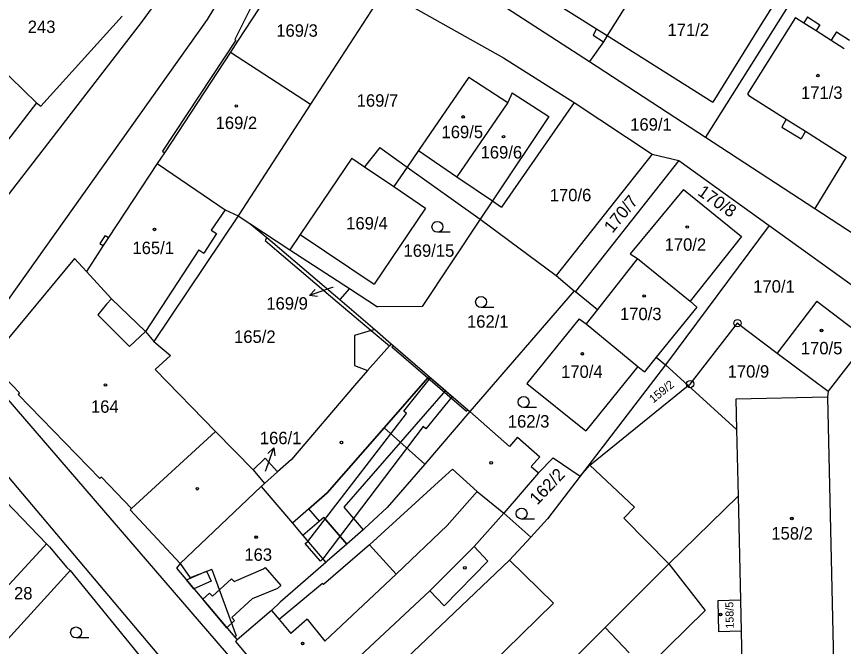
# Model space of a CAD drawing. Extents: x -593183 to -588034, y -1130415 to -1124994.
# Drawn here: x -590821.2 to -590708, y -1128764.4 to -1128678.2 of the extents above; entities that cross this region are included whole.
import ezdxf

# ---------------------------------------------------------------- set-up
doc = ezdxf.new("R2010")
doc.units = 0
for name, color, linetype in [('Vrstva 1', 7, 'Continuous'), ('Vrstva 16', 7, 'Continuous'), ('Vrstva 18', 7, 'Continuous'), ('Vrstva 19', 7, 'Continuous'), ('Vrstva 24', 7, 'Continuous'), ('Vrstva 25', 7, 'Continuous'), ('Vrstva 27', 7, 'Continuous'), ('Vrstva 4', 7, 'Continuous')]:
    doc.layers.add(name, color=color, linetype=linetype)

msp = doc.modelspace()

# ---------------------------------------------------------------- linework, layer by layer
at = {"layer": 'Vrstva 1'}
for p, q in [((-590786.14, -1128663.64), (-590795.08, -1128678.56)), ((-590783.41, -1128665.61), (-590791.31, -1128681.29)), ((-590708.94, -1128666.18), (-590726.87, -1128694.69)), ((-590781.8, -1128667.52), (-590790.95, -1128681.55)), ((-590766.8, -1128668.7), (-590742.73, -1128684.33)), ((-590733.78, -1128670.33), (-590740.35, -1128680.77)), ((-590800.8, -1128674.42), (-590804.12, -1128678.96)), ((-590751.75, -1128673.57), (-590741.78, -1128679.82)), ((-590770.87, -1128674.62), (-590780.93, -1128690.14)), ((-590770.87, -1128674.62), (-590754.51, -1128683.83)), ((-590717.51, -1128676.48), (-590719.38, -1128679.44)), ((-590804.12, -1128678.96), (-590833.39, -1128716.78)), ((-590795.08, -1128678.56), (-590826.02, -1128722.06)), ((-590806.71, -1128678.11), (-590817.88, -1128690.41)), ((-590714.54, -1128678.29), (-590721.14, -1128688.75)), ((-590714.54, -1128678.29), (-590713.42, -1128679)), ((-590712.91, -1128678.2), (-590713.42, -1128679)), ((-590712.91, -1128678.2), (-590711.23, -1128679.27)), ((-590741.78, -1128679.82), (-590742.24, -1128680.72)), ((-590719.38, -1128679.44), (-590725.85, -1128689.87)), ((-590711.23, -1128679.27), (-590711.73, -1128680.07)), ((-590711.73, -1128680.07), (-590709.66, -1128681.39)), ((-590742.24, -1128680.72), (-590740.85, -1128681.6)), ((-590740.35, -1128680.77), (-590740.85, -1128681.6)), ((-590740.35, -1128680.77), (-590725.85, -1128689.87)), ((-590708.93, -1128680.25), (-590709.66, -1128681.39)), ((-590708.93, -1128680.25), (-590707.14, -1128681.38)), ((-590827.22, -1128681.42), (-590818.46, -1128689.99)), ((-590791.18, -1128681.38), (-590801.21, -1128696.57)), ((-590790.95, -1128681.55), (-590791.91, -1128683.02)), ((-590791.31, -1128681.29), (-590791.18, -1128681.38)), ((-590740.85, -1128681.6), (-590742.73, -1128684.33)), ((-590791.91, -1128683.02), (-590800.91, -1128696.82)), ((-590791.91, -1128683.02), (-590780.93, -1128690.14)), ((-590754.51, -1128683.83), (-590744.84, -1128689.91)), ((-590742.73, -1128684.33), (-590726.87, -1128694.69)), ((-590759.28, -1128686.44), (-590766.15, -1128696.51)), ((-590759.28, -1128686.44), (-590753.91, -1128689.93)), ((-590753.32, -1128688.6), (-590753.91, -1128689.93)), ((-590753.32, -1128688.6), (-590748.33, -1128691.85)), ((-590721.14, -1128688.75), (-590720.93, -1128688.96)), ((-590720.93, -1128688.96), (-590715.81, -1128692.22)), ((-590818.46, -1128689.99), (-590825.08, -1128698.56)), ((-590818.46, -1128689.99), (-590817.88, -1128690.41)), ((-590780.93, -1128690.14), (-590790.75, -1128705.29)), ((-590753.91, -1128689.93), (-590760.9, -1128700.09)), ((-590744.84, -1128689.91), (-590754.79, -1128704.25)), ((-590744.84, -1128689.91), (-590734.17, -1128697)), ((-590748.33, -1128691.85), (-590756.03, -1128703.41)), ((-590715.81, -1128692.22), (-590716.41, -1128693.3)), ((-590716.41, -1128693.3), (-590713.79, -1128694.89)), ((-590726.87, -1128694.69), (-590711.91, -1128704.44)), ((-590713.2, -1128693.87), (-590713.79, -1128694.89)), ((-590713.2, -1128693.87), (-590707.6, -1128697.43)), ((-590800.91, -1128696.82), (-590801.94, -1128698.27)), ((-590801.21, -1128696.57), (-590800.91, -1128696.82)), ((-590766.15, -1128696.51), (-590767.69, -1128698.76)), ((-590766.15, -1128696.51), (-590760.9, -1128700.09)), ((-590734.17, -1128697), (-590747.32, -1128713.62)), ((-590734.17, -1128697), (-590730.5, -1128697.86)), ((-590775.3, -1128697.55), (-590782.35, -1128707.98)), ((-590775.3, -1128697.55), (-590773.56, -1128698.72)), ((-590730.5, -1128697.86), (-590744.68, -1128715.82)), ((-590730.5, -1128697.86), (-590718.14, -1128706.78)), ((-590707.6, -1128697.43), (-590711.91, -1128704.44)), ((-590801.94, -1128698.27), (-590808.61, -1128708.43)), ((-590801.94, -1128698.27), (-590801.8, -1128698.37)), ((-590801.8, -1128698.37), (-590792.63, -1128704.61)), ((-590773.56, -1128698.72), (-590769.54, -1128701.44)), ((-590767.69, -1128698.76), (-590769.54, -1128701.44)), ((-590760.9, -1128700.09), (-590756.03, -1128703.41)), ((-590769.54, -1128701.44), (-590765.19, -1128704.38)), ((-590729.9, -1128701.85), (-590737.17, -1128710.63)), ((-590729.9, -1128701.85), (-590721.94, -1128708.27)), ((-590756.03, -1128703.41), (-590757.7, -1128705.91)), ((-590756.03, -1128703.41), (-590754.79, -1128704.25)), ((-590792.63, -1128704.61), (-590790.86, -1128705.46)), ((-590765.19, -1128704.38), (-590772.25, -1128714.82)), ((-590711.91, -1128704.44), (-590702.41, -1128710.67)), ((-590790.86, -1128705.46), (-590802.39, -1128722.66)), ((-590790.75, -1128705.29), (-590790.86, -1128705.46)), ((-590790.86, -1128705.46), (-590789.24, -1128706.51)), ((-590757.7, -1128705.91), (-590765.66, -1128717.86)), ((-590757.7, -1128705.91), (-590747.32, -1128713.62)), ((-590789.24, -1128706.51), (-590786.92, -1128708.41)), ((-590789.24, -1128706.51), (-590783.77, -1128710.08)), ((-590718.14, -1128706.78), (-590732.35, -1128725.84)), ((-590718.14, -1128706.78), (-590699.1, -1128720.5)), ((-590809.04, -1128708.14), (-590809.76, -1128709.22)), ((-590809.04, -1128708.14), (-590808.61, -1128708.43)), ((-590782.35, -1128707.98), (-590783.77, -1128710.08)), ((-590782.35, -1128707.98), (-590772.25, -1128714.82)), ((-590721.94, -1128708.27), (-590728.97, -1128717.11)), ((-590809.32, -1128709.51), (-590811.62, -1128713.07)), ((-590809.76, -1128709.22), (-590809.32, -1128709.51)), ((-590786.92, -1128708.41), (-590786.12, -1128709.09)), ((-590786.12, -1128709.09), (-590776.95, -1128716.92)), ((-590783.77, -1128710.08), (-590775.62, -1128715.39)), ((-590737.17, -1128710.63), (-590736.19, -1128711.28)), ((-590813.27, -1128711.28), (-590823.64, -1128723.78)), ((-590813.27, -1128711.28), (-590811.62, -1128713.07)), ((-590736.19, -1128711.28), (-590741.67, -1128718.27)), ((-590736.19, -1128711.28), (-590728.97, -1128717.11)), ((-590811.62, -1128713.07), (-590808.19, -1128716.79)), ((-590747.32, -1128713.62), (-590744.83, -1128715.7)), ((-590775.62, -1128715.39), (-590776.95, -1128716.92)), ((-590775.62, -1128715.39), (-590771.76, -1128717.91)), ((-590744.83, -1128715.7), (-590759.14, -1128732.23)), ((-590744.83, -1128715.7), (-590744.68, -1128715.82)), ((-590744.68, -1128715.82), (-590741.67, -1128718.27)), ((-590808.19, -1128716.79), (-590803.55, -1128721.29)), ((-590776.95, -1128716.92), (-590772.16, -1128721.02)), ((-590728.97, -1128717.11), (-590728.04, -1128717.94)), ((-590711.63, -1128717.11), (-590717.05, -1128724.27)), ((-590711.63, -1128717.11), (-590704.67, -1128722.44)), ((-590765.66, -1128717.86), (-590771.76, -1128717.91)), ((-590741.67, -1128718.27), (-590743.19, -1128720.21)), ((-590728.04, -1128717.94), (-590733.62, -1128724.81)), ((-590744.18, -1128719.55), (-590751.32, -1128728.38)), ((-590744.18, -1128719.55), (-590743.19, -1128720.21)), ((-590743.19, -1128720.21), (-590736.13, -1128726.06)), ((-590803.55, -1128721.29), (-590802.39, -1128722.66)), ((-590772.16, -1128721.02), (-590769.91, -1128722.98)), ((-590802.39, -1128722.66), (-590800.1, -1128724.59)), ((-590769.91, -1128722.98), (-590770.15, -1128723.25)), ((-590769.91, -1128722.98), (-590769.64, -1128723.21)), ((-590704.67, -1128722.44), (-590710.07, -1128729.46)), ((-590770.15, -1128723.25), (-590773.12, -1128726.62)), ((-590769.64, -1128723.21), (-590759.41, -1128732)), ((-590800.1, -1128724.59), (-590802.22, -1128726.47)), ((-590733.62, -1128724.81), (-590735.22, -1128726.79)), ((-590733.62, -1128724.81), (-590732.35, -1128725.84)), ((-590717.05, -1128724.27), (-590710.07, -1128729.46)), ((-590825.94, -1128726.46), (-590791.35, -1128766.62)), ((-590802.22, -1128726.47), (-590793.93, -1128734.97)), ((-590732.35, -1128725.84), (-590744.02, -1128741.07)), ((-590736.13, -1128726.06), (-590743.26, -1128734.89)), ((-590736.13, -1128726.06), (-590735.22, -1128726.79)), ((-590732.35, -1128725.84), (-590729.23, -1128728.69)), ((-590823.69, -1128726.65), (-590820.76, -1128729.7)), ((-590773.12, -1128726.62), (-590774.94, -1128728.68)), ((-590774.94, -1128728.68), (-590783.56, -1128738.79)), ((-590751.32, -1128728.38), (-590743.26, -1128734.89)), ((-590742.7, -1128739.59), (-590729.23, -1128728.69)), ((-590729.23, -1128728.69), (-590722.61, -1128734.72)), ((-590820.76, -1128729.7), (-590820.98, -1128729.9)), ((-590820.98, -1128729.9), (-590809.76, -1128741.39)), ((-590710.07, -1128729.46), (-590710.15, -1128730.27)), ((-590710.15, -1128730.27), (-590722.7, -1128730.55)), ((-590722.7, -1128730.55), (-590722.61, -1128734.72)), ((-590710.15, -1128730.27), (-590709.35, -1128766.56)), ((-590759.41, -1128732), (-590759.14, -1128732.23)), ((-590759.14, -1128732.23), (-590765.31, -1128739.43)), ((-590759.14, -1128732.23), (-590753.71, -1128737.04)), ((-590828.62, -1128733.75), (-590785.59, -1128784.71)), ((-590793.93, -1128734.97), (-590788.81, -1128740.22)), ((-590722.61, -1128734.72), (-590722.41, -1128743.82)), ((-590752.62, -1128735.74), (-590753.71, -1128737.04)), ((-590752.62, -1128735.74), (-590749.53, -1128738.44)), ((-590787.14, -1128738.63), (-590788.81, -1128740.22)), ((-590787.14, -1128738.63), (-590785.48, -1128740.5)), ((-590783.56, -1128738.79), (-590785.48, -1128740.5)), ((-590749.53, -1128738.44), (-590750.72, -1128739.78)), ((-590747.72, -1128738.57), (-590749.75, -1128740.65)), ((-590747.72, -1128738.57), (-590744.02, -1128741.07)), ((-590765.31, -1128739.43), (-590770.45, -1128745.4)), ((-590750.72, -1128739.78), (-590749.75, -1128740.65)), ((-590744.02, -1128741.07), (-590742.7, -1128739.59)), ((-590809.57, -1128741.22), (-590809.76, -1128741.39)), ((-590809.57, -1128741.22), (-590805.43, -1128745.52)), ((-590788.81, -1128740.22), (-590787.25, -1128742.08)), ((-590785.48, -1128740.5), (-590787.25, -1128742.08)), ((-590749.75, -1128740.65), (-590754.47, -1128746.17)), ((-590744.02, -1128741.07), (-590748.5, -1128746.92)), ((-590787.25, -1128742.08), (-590787.69, -1128742.49)), ((-590787.69, -1128742.49), (-590798.8, -1128753.05)), ((-590822.67, -1128744.55), (-590817.09, -1128750.37)), ((-590722.41, -1128743.82), (-590731.9, -1128753.11)), ((-590722.41, -1128743.82), (-590722.09, -1128758.07)), ((-590805.43, -1128745.52), (-590805.62, -1128745.7)), ((-590805.62, -1128745.7), (-590798.8, -1128753.05)), ((-590770.45, -1128745.4), (-590773.54, -1128748.26)), ((-590754.47, -1128746.17), (-590758.54, -1128750.74)), ((-590754.47, -1128746.17), (-590750.8, -1128749.42)), ((-590748.5, -1128746.92), (-590750.8, -1128749.42)), ((-590773.54, -1128748.26), (-590775.99, -1128750.4)), ((-590750.8, -1128749.42), (-590753.71, -1128752.57)), ((-590817.46, -1128750.78), (-590823.98, -1128757.86)), ((-590817.09, -1128750.37), (-590817.46, -1128750.78)), ((-590817.09, -1128750.37), (-590816.66, -1128750.76)), ((-590816.66, -1128750.76), (-590814.31, -1128753.58)), ((-590775.99, -1128750.4), (-590778.67, -1128752.74)), ((-590758.54, -1128750.74), (-590764.61, -1128756.8)), ((-590814.31, -1128753.58), (-590813.86, -1128753.99)), ((-590798.8, -1128753.05), (-590799.31, -1128753.67)), ((-590799.31, -1128753.67), (-590791.31, -1128763.14)), ((-590778.86, -1128752.91), (-590785.08, -1128758.32)), ((-590778.67, -1128752.74), (-590778.86, -1128752.91)), ((-590768.79, -1128766.96), (-590753.71, -1128752.57)), ((-590731.9, -1128753.11), (-590740.59, -1128761.79)), ((-590731.9, -1128753.11), (-590726.91, -1128759.49)), ((-590814.23, -1128754.4), (-590824.26, -1128765.45)), ((-590813.86, -1128753.99), (-590814.23, -1128754.4)), ((-590813.86, -1128753.99), (-590802.69, -1128767.7)), ((-590764.61, -1128756.8), (-590775.8, -1128767.21)), ((-590722.09, -1128758.07), (-590725.2, -1128758.14)), ((-590725.2, -1128758.14), (-590725.1, -1128762.39)), ((-590722.09, -1128758.07), (-590722, -1128762.33)), ((-590785.08, -1128758.32), (-590786.28, -1128759.49)), ((-590786.28, -1128759.49), (-590790.99, -1128763.5)), ((-590726.91, -1128759.49), (-590743.45, -1128775.68)), ((-590740.59, -1128761.79), (-590748.14, -1128769.32)), ((-590722, -1128762.33), (-590725.1, -1128762.39)), ((-590722, -1128762.33), (-590721.9, -1128766.83)), ((-590791.31, -1128763.14), (-590790.99, -1128763.5)), ((-590790.99, -1128763.5), (-590791.22, -1128763.71)), ((-590791.22, -1128763.71), (-590783.12, -1128773.36))]:
    msp.add_line(p, q, dxfattribs=at)
msp.add_lwpolyline([(-590729.23, -1128728.69), (-590728.97, -1128728.48), (-590722.49, -1128720.15), (-590717.05, -1128724.27)], dxfattribs=at)
at = {"layer": 'Vrstva 16'}
for p, q in [((-590777.88, -1128715.25), (-590778.24, -1128715.37)), ((-590787.11, -1128740.4), (-590786.98, -1128740.03))]:
    msp.add_line(p, q, dxfattribs=at)
at = {"layer": 'Vrstva 24'}
for centre, radius in [((-590722.49, -1128720.15), 0.5), ((-590722.49, -1128720.15), 0.0327), ((-590728.97, -1128728.48), 0.5), ((-590728.97, -1128728.48), 0.0327)]:
    msp.add_circle(centre, radius, dxfattribs=at)
at = {"layer": 'Vrstva 25'}
for p, q in [((-590761.82, -1128707.7), (-590763.57, -1128707.7)), ((-590778.24, -1128715.37), (-590781.08, -1128716.34)), ((-590755.84, -1128717.99), (-590757.59, -1128717.99)), ((-590750.02, -1128731.69), (-590751.77, -1128731.69)), ((-590786.98, -1128740.03), (-590785.96, -1128737.21)), ((-590750.3, -1128746.96), (-590752.05, -1128746.96)), ((-590811.28, -1128763.24), (-590813.03, -1128763.24))]:
    msp.add_line(p, q, dxfattribs=at)
for points in [[(-590779.97, -1128716.49), (-590781.08, -1128716.34), (-590780.29, -1128715.55)], [(-590786.77, -1128737.98), (-590785.96, -1128737.21), (-590785.83, -1128738.32)]]:
    msp.add_lwpolyline(points, dxfattribs=at)
for centre, radius in [((-590711.48, -1128686.24), 0.175), ((-590711.48, -1128686.24), 0.15), ((-590791.1, -1128690.4), 0.175), ((-590791.1, -1128690.4), 0.15), ((-590760.04, -1128691.9), 0.175), ((-590760.04, -1128691.9), 0.15), ((-590754.51, -1128694.6), 0.175), ((-590754.51, -1128694.6), 0.15), ((-590802.29, -1128707.3), 0.175), ((-590802.29, -1128707.3), 0.15), ((-590763.57, -1128706.95), 0.75), ((-590729.37, -1128706.98), 0.175), ((-590729.37, -1128706.98), 0.15), ((-590735.27, -1128716.42), 0.175), ((-590735.27, -1128716.42), 0.15), ((-590757.59, -1128717.24), 0.75), ((-590710.99, -1128721.14), 0.175), ((-590710.99, -1128721.14), 0.15), ((-590743.73, -1128724.33), 0.175), ((-590743.73, -1128724.33), 0.15), ((-590809.02, -1128728.6), 0.175), ((-590809.02, -1128728.6), 0.15), ((-590751.77, -1128730.94), 0.75), ((-590776.71, -1128736.48), 0.175), ((-590756.22, -1128739.27), 0.175), ((-590796.44, -1128742.81), 0.175), ((-590752.05, -1128746.21), 0.75), ((-590715.05, -1128746.88), 0.175), ((-590715.05, -1128746.88), 0.15), ((-590788.39, -1128749.44), 0.175), ((-590788.39, -1128749.44), 0.15), ((-590759.82, -1128753.64), 0.175), ((-590724.82, -1128760.04), 0.175), ((-590724.82, -1128760.04), 0.15), ((-590813.03, -1128762.49), 0.75), ((-590782.02, -1128764.01), 0.175), ((-590782.02, -1128764.01), 0.15)]:
    msp.add_circle(centre, radius, dxfattribs=at)
at = {"layer": 'Vrstva 27'}
for p, q in [((-590770.88, -1128734.48), (-590764.88, -1128727.63)), ((-590768.19, -1128732.21), (-590764.5, -1128727.62)), ((-590764.88, -1128727.63), (-590764.71, -1128727.44)), ((-590764.71, -1128727.44), (-590762.47, -1128729.37)), ((-590764.5, -1128727.62), (-590761.55, -1128730.16)), ((-590762.47, -1128729.37), (-590776.38, -1128745.32)), ((-590761.55, -1128730.16), (-590765.15, -1128734.59)), ((-590781.31, -1128750.03), (-590767.81, -1128732.5)), ((-590767.81, -1128732.5), (-590768.19, -1128732.21)), ((-590765.52, -1128734.31), (-590779.26, -1128752.43)), ((-590765.15, -1128734.59), (-590765.52, -1128734.31)), ((-590778.65, -1128743.36), (-590770.88, -1128734.48)), ((-590781.16, -1128745.56), (-590778.65, -1128743.36)), ((-590779.71, -1128747.27), (-590781.16, -1128745.56)), ((-590776.38, -1128745.32), (-590773.73, -1128748.43)), ((-590779.1, -1128746.75), (-590779.71, -1128747.27)), ((-590775.99, -1128750.4), (-590779.1, -1128746.75)), ((-590773.73, -1128748.43), (-590775.99, -1128750.4)), ((-590781.66, -1128750.32), (-590781.31, -1128750.03)), ((-590779.58, -1128752.71), (-590781.66, -1128750.32)), ((-590779.26, -1128752.43), (-590779.58, -1128752.71)), ((-590787.36, -1128753.8), (-590787.14, -1128753.61)), ((-590787.14, -1128753.61), (-590785.01, -1128756.06)), ((-590797.93, -1128755.3), (-590795.17, -1128754.09)), ((-590795.17, -1128754.09), (-590794.55, -1128755.46)), ((-590791.41, -1128755.52), (-590787.36, -1128753.8)), ((-590796.92, -1128756.5), (-590797.93, -1128755.3)), ((-590794.55, -1128755.46), (-590796.92, -1128756.5)), ((-590794.38, -1128757.53), (-590791.77, -1128755.13)), ((-590791.77, -1128755.13), (-590791.41, -1128755.52)), ((-590785.48, -1128756.47), (-590788.93, -1128757.88)), ((-590785.01, -1128756.06), (-590785.48, -1128756.47)), ((-590795.69, -1128757.95), (-590794.77, -1128757.1)), ((-590792.38, -1128761.87), (-590795.69, -1128757.95)), ((-590794.77, -1128757.1), (-590794.38, -1128757.53)), ((-590788.93, -1128757.88), (-590791.72, -1128760.44)), ((-590791.72, -1128760.44), (-590791.37, -1128760.83)), ((-590791.37, -1128760.83), (-590792.38, -1128761.87))]:
    msp.add_line(p, q, dxfattribs=at)
at = {"layer": 'Vrstva 4'}
for p, q in [((-590741.78, -1128679.82), (-590740.35, -1128680.77)), ((-590713.42, -1128679), (-590711.73, -1128680.07)), ((-590709.66, -1128681.39), (-590707.87, -1128682.52)), ((-590715.81, -1128692.22), (-590713.2, -1128693.87)), ((-590771.43, -1128696.08), (-590773.56, -1128698.72)), ((-590771.43, -1128696.08), (-590767.69, -1128698.76)), ((-590767.69, -1128698.76), (-590757.7, -1128705.91)), ((-590792.63, -1128704.61), (-590794.54, -1128707.41)), ((-590793.81, -1128707.88), (-590795.56, -1128710.57)), ((-590794.54, -1128707.41), (-590793.81, -1128707.88)), ((-590808.61, -1128708.43), (-590809.32, -1128709.51)), ((-590786.92, -1128708.41), (-590787.17, -1128708.81)), ((-590787.17, -1128708.81), (-590785.55, -1128710.19)), ((-590796.24, -1128710.1), (-590803.55, -1128721.29)), ((-590796.24, -1128710.1), (-590795.56, -1128710.57)), ((-590785.55, -1128710.19), (-590777.31, -1128717.22)), ((-590808.19, -1128716.79), (-590808.85, -1128717.53)), ((-590777.31, -1128717.22), (-590772.64, -1128721.16)), ((-590808.85, -1128717.53), (-590810.06, -1128719)), ((-590810.06, -1128719), (-590805.71, -1128723.34)), ((-590803.55, -1128721.29), (-590805.71, -1128723.34)), ((-590772.64, -1128721.16), (-590774.92, -1128721.83)), ((-590774.92, -1128721.83), (-590774.92, -1128725.93)), ((-590772.16, -1128721.02), (-590772.64, -1128721.16)), ((-590772.64, -1128721.16), (-590770.15, -1128723.25)), ((-590769.64, -1128723.21), (-590769.81, -1128723.4)), ((-590769.81, -1128723.4), (-590764.88, -1128727.63)), ((-590774.92, -1128725.93), (-590773.12, -1128726.62)), ((-590764.88, -1128727.63), (-590770.88, -1128734.48)), ((-590764.88, -1128727.63), (-590759.57, -1128732.19)), ((-590759.41, -1128732), (-590759.57, -1128732.19)), ((-590793.93, -1128734.97), (-590805.43, -1128745.52)), ((-590770.88, -1128734.48), (-590778.65, -1128743.36)), ((-590770.88, -1128734.48), (-590765.31, -1128739.43)), ((-590736.61, -1128745.32), (-590742.7, -1128739.59)), ((-590761.52, -1128740.15), (-590762.92, -1128741.43)), ((-590761.52, -1128740.15), (-590758.15, -1128743.2)), ((-590762.92, -1128741.43), (-590772.88, -1128750.5)), ((-590787.69, -1128742.49), (-590783.42, -1128747.53)), ((-590778.65, -1128743.36), (-590783.42, -1128747.53)), ((-590758.15, -1128743.2), (-590762.24, -1128747.84)), ((-590758.15, -1128743.2), (-590754.47, -1128746.17)), ((-590738.04, -1128746.84), (-590736.61, -1128745.32)), ((-590779.1, -1128746.75), (-590782, -1128749.21)), ((-590779.1, -1128746.75), (-590775.99, -1128750.4)), ((-590731.9, -1128753.11), (-590738.04, -1128746.84)), ((-590783.42, -1128747.53), (-590782, -1128749.21)), ((-590762.24, -1128747.84), (-590769.23, -1128754.53)), ((-590782, -1128749.21), (-590778.86, -1128752.91)), ((-590772.88, -1128750.5), (-590779.15, -1128755.92)), ((-590772.88, -1128750.5), (-590769.23, -1128754.53)), ((-590758.54, -1128750.74), (-590756.67, -1128752.71)), ((-590798.8, -1128753.05), (-590797.43, -1128754.99)), ((-590756.67, -1128752.71), (-590762.66, -1128758.86)), ((-590747.67, -1128758.46), (-590753.71, -1128752.57)), ((-590794.44, -1128753.85), (-590797.43, -1128754.99)), ((-590794.44, -1128753.85), (-590791.12, -1128762.97)), ((-590769.23, -1128754.53), (-590778.96, -1128763.67)), ((-590779.28, -1128755.78), (-590785.23, -1128760.73)), ((-590779.28, -1128755.78), (-590779.15, -1128755.92)), ((-590764.61, -1128756.8), (-590762.66, -1128758.86)), ((-590762.87, -1128773.33), (-590747.67, -1128758.46)), ((-590786.28, -1128759.49), (-590785.23, -1128760.73)), ((-590785.23, -1128760.73), (-590783.63, -1128762.61)), ((-590781.38, -1128760.69), (-590783.63, -1128762.61)), ((-590781.38, -1128760.69), (-590778.96, -1128763.67)), ((-590740.59, -1128761.79), (-590737.33, -1128765.27)), ((-590791.12, -1128762.97), (-590791.31, -1128763.14))]:
    msp.add_line(p, q, dxfattribs=at)

# ---------------------------------------------------------------- texts
at = {"layer": 'Vrstva 16'}
for s, p in [('169/9', (-590786.99, -1128718.29)), ('166/1', (-590787.88, -1128736.71))]:
    msp.add_text(s, height=1.7, dxfattribs=at).set_placement(p)
at = {"layer": 'Vrstva 18'}
for s, height, p in [('169/7', 1.7, (-590774.62, -1128690.5)), ('169/1', 1.7, (-590737.18, -1128693.78)), ('170/6', 1.7, (-590748.19, -1128703.45)), ('169/4', 1.7, (-590776.06, -1128707.31)), ('169/15', 1.7, (-590768.21, -1128711.05)), ('169/9', 0.1, (-590778.04, -1128715.25)), ('170/1', 1.7, (-590720.34, -1128715.96)), ('162/1', 1.7, (-590759.52, -1128720.76)), ('165/2', 1.7, (-590791.41, -1128722.84)), ('170/9', 1.7, (-590723.84, -1128727.6)), ('162/3', 1.7, (-590753.93, -1128734.43)), ('166/1', 0.01, (-590787.11, -1128740.4)), ('28', 1.7, (-590821.53, -1128757.97))]:
    msp.add_text(s, height=height, dxfattribs=at).set_placement(p)
for s, height, rotation, p in [('170/8', 1.7, 325.1195, (-590728.07, -1128702.5)), ('170/7', 1.7, 50.667, (-590739.61, -1128707.91)), ('159/2', 1.14, 38.98, (-590734.02, -1128731.15)), ('162/2', 1.7, 46.5287, (-590749.9, -1128745.13))]:
    msp.add_text(s, height=height, rotation=rotation, dxfattribs=at).set_placement(p)
at = {"layer": 'Vrstva 19'}
for s, p in [('243', (-590819.65, -1128680.41)), ('169/3', (-590785.63, -1128680.92)), ('171/2', (-590732.07, -1128680.82)), ('171/3', (-590713.8, -1128689.43)), ('169/2', (-590793.93, -1128693.56)), ('169/5', (-590763.01, -1128694.81)), ('169/6', (-590757.66, -1128697.59)), ('165/1', (-590805.32, -1128710.68)), ('170/2', (-590732.47, -1128710.22)), ('170/3', (-590738.58, -1128719.72)), ('170/5', (-590713.82, -1128724.41)), ('170/4', (-590746.64, -1128727.63)), ('164', (-590811, -1128732.41)), ('158/2', (-590717.86, -1128749.77)), ('163', (-590790, -1128752.68))]:
    msp.add_text(s, height=1.7, dxfattribs=at).set_placement(p)
msp.add_text('158/5', height=1.1, rotation=91.2103, dxfattribs=at).set_placement((-590722.99, -1128761.96))

doc.saveas('drawing.dxf')
